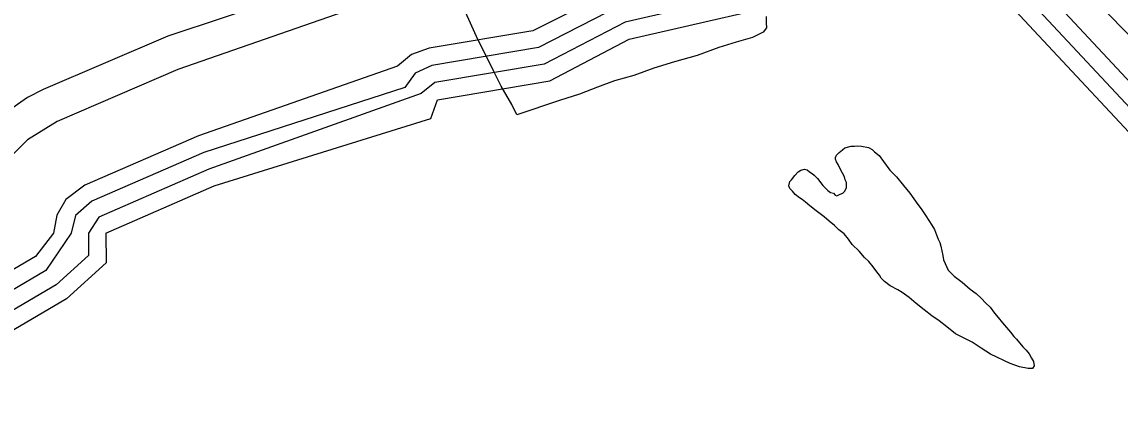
# Model space of a CAD drawing. Extents: x 2206922 to 2357709, y 510027 to 673830.
# Drawn here: x 2300471 to 2302996, y 576938 to 577805 of the extents above; entities that cross this region are included whole.
import ezdxf

# ---------------------------------------------------------------- set-up
doc = ezdxf.new("R2010")
doc.units = 0
for name, color, linetype in [('Exist Hydrographic Buffer Line', 7, 'Continuous'), ('Exist Hydrographic Lake Shore', 7, 'Continuous'), ('Exist Hydrographic Misc Water Feature', 7, 'Continuous'), ('Exist Hydrographic River Shore', 7, 'Continuous')]:
    doc.layers.add(name, color=color, linetype=linetype)

msp = doc.modelspace()

# ---------------------------------------------------------------- linework, layer by layer
at = {"layer": 'Exist Hydrographic Buffer Line'}
for points in [[(2307829.6, 572652.2), (2307342.6, 573143.5), (2306887.4, 573566), (2306818.1, 573617.1), (2306459.1, 573968.1), (2306180.6, 574206.8), (2305802.9, 574593.9), (2305700.4, 574650.5), (2305686.8, 574691.9), (2305256.8, 575202.8), (2305037.8, 575466.2), (2304918.7, 575590.8), (2304581.4, 575980.1), (2304050.1, 576582.4), (2303274.6, 577333.7), (2302654.1, 577998.3), (2302595.7, 578079.2), (2302513.2, 578191.5), (2302174.9, 578860.6), (2301990.8, 579065.7), (2301618, 579231.6), (2300673.5, 579390.2), (2299998.5, 579350.7)], [(2302414.8, 578475.1), (2302495.8, 578405.9), (2302643, 578155.7), (2303698.4, 577080.5), (2303874.6, 576891.6), (2304123.1, 576664), (2304398.1, 576427.4), (2304670.6, 576127.7), (2304759.6, 576001), (2304921.2, 575777), (2305330.7, 575318.6), (2305624.7, 574964.2), (2307789, 572854.3)], [(2307876.2, 572691.5), (2307370.9, 573171.7), (2306914.7, 573595.4), (2306843.9, 573647.8), (2306487.1, 573996.7), (2306207.9, 574236.1), (2305831.4, 574621.8), (2305735.6, 574677.1), (2305717.4, 574717.7), (2305287.4, 575228.5), (2305068.6, 575491.8), (2304948.4, 575617.8), (2304611.5, 576006.3), (2304080, 576608.9), (2303303.1, 577361.7), (2302685.1, 578023.8), (2302627.9, 578102.6), (2302547.5, 578212.4), (2302414.8, 578475.1)], [(2302274.3, 577900), (2301858.1, 577804.1), (2301672.1, 577707.5), (2301420.5, 577665.3), (2301389.5, 577639.8), (2300901.3, 577466.1), (2300648.1, 577356.1), (2300624.1, 577319.4), (2300624.7, 577268.1), (2300550.3, 577200.6), (2300296.6, 577052)], [(2301195.6, 577901.7), (2300806.4, 577771.8), (2300520.3, 577649.5), (2300484, 577631.2), (2300432.6, 577595.2)], [(2301840, 577882.1), (2301646.1, 577784.3), (2301407.4, 577744.3), (2301367, 577729.9), (2301335, 577703.1), (2300877.5, 577542.6), (2300616.1, 577429.4), (2300572, 577396.6), (2300551.3, 577360.5), (2300544.1, 577319.4), (2300502.7, 577265.4), (2300271.2, 577129.9)], [(2301849.1, 577843.1), (2301659, 577745.9), (2301413.7, 577704.8), (2301375.6, 577687.2), (2301352, 577653.7), (2300889.2, 577504.3), (2300632.1, 577392.7), (2300594.8, 577359.4), (2300584.1, 577319.4), (2300526.5, 577233), (2300283.7, 577091)], [(2301247, 577840.5), (2300830, 577695.3), (2300552.3, 577576.1), (2300484, 577533.9), (2300449.6, 577499.4)]]:
    msp.add_lwpolyline(points, dxfattribs=at)
at = {"layer": 'Exist Hydrographic Lake Shore'}
for points in [[(2301427.1, 577625.9), (2301685, 577669.1), (2301867.1, 577765.1), (2302316, 577868.6), (2302305.1, 578068.3), (2302280.1, 578083.7), (2302211, 578274.5), (2301967, 578523.9), (2301816.1, 578655.6), (2301723, 578779.8), (2301580, 578859.4), (2301404.1, 578983.5), (2301245, 579055.8), (2300920, 579111.6), (2300795.1, 579077.1)], [(2300664.1, 577319.4), (2300665.1, 577250.6), (2300574.1, 577168.2), (2300308.9, 577013), (2300135, 576996.2), (2300101, 577027.6), (2300075, 577138.1), (2299998.1, 577276.2), (2299989, 577351.3), (2299698.1, 578074.6), (2299698.1, 578123.7), (2299655, 578174.5)], [(2300664.1, 577319.4), (2300913, 577427.9), (2301411.1, 577582.6), (2301427.1, 577625.9)]]:
    msp.add_lwpolyline(points, dxfattribs=at)
at = {"layer": 'Exist Hydrographic Misc Water Feature'}
for points in [[(2301609.4, 577591.2), (2301597.3, 577614.9), (2301572.9, 577656.7), (2301556.3, 577690.4), (2301537.8, 577728), (2301519.8, 577764.1), (2301502.9, 577801.9), (2301483.1, 577845.4)], [(2302182.7, 577817.1), (2302182.7, 577802.9), (2302182.9, 577791.1), (2302175.3, 577780.9), (2302151.1, 577768.7), (2302113.4, 577758.2), (2302073.4, 577746), (2302023.6, 577727.5), (2301971.9, 577713), (2301923.9, 577698.3), (2301878.2, 577681.7), (2301834.1, 577669.2), (2301794.3, 577655), (2301752.9, 577638.5), (2301707.2, 577623.9), (2301609.4, 577591.2)], [(2302614.9, 577220), (2302633, 577206.3), (2302651.2, 577190.6), (2302665.4, 577180.8), (2302677.5, 577168.8), (2302687.1, 577158.8), (2302697.6, 577149.1), (2302707.4, 577135.1), (2302716, 577125.3), (2302725.9, 577113.2), (2302743.9, 577091.5), (2302752.1, 577081.7), (2302758.3, 577075.5), (2302772.8, 577057.9), (2302780.4, 577049.9), (2302786.8, 577042), (2302792.7, 577032.2), (2302796.8, 577023.9), (2302798.7, 577014.3), (2302795.2, 577008), (2302784.9, 577007.8), (2302765, 577011.6), (2302743.1, 577019.4), (2302698.6, 577041.1), (2302676.7, 577055), (2302656.4, 577068.5), (2302636.5, 577078.4), (2302618, 577088.1), (2302598.1, 577104.1), (2302580.1, 577117.8), (2302563.7, 577129.5), (2302545.6, 577143.2), (2302527.6, 577157.3), (2302511.6, 577171.1), (2302495.2, 577182.9), (2302485.1, 577188.8), (2302467.3, 577198.4), (2302454.8, 577208.4), (2302446.8, 577216.1), (2302442.7, 577222.4), (2302436.8, 577230.2), (2302428.5, 577242), (2302418.7, 577254), (2302408.9, 577263.6), (2302396.4, 577277.6), (2302380.2, 577293.4), (2302372, 577305.2), (2302362.1, 577317.3), (2302349.6, 577327.2), (2302339.4, 577336.9), (2302327.5, 577346.8), (2302315.6, 577356.7), (2302297.3, 577370.4), (2302283.2, 577382.3), (2302273.1, 577390.3), (2302265.1, 577396.3), (2302259, 577400.1), (2302249.3, 577408.1), (2302243, 577415.9), (2302236.6, 577421.7), (2302234.6, 577427.7), (2302236.8, 577437.9), (2302240.5, 577441.8), (2302248.5, 577451.9), (2302256.3, 577460.1), (2302262.5, 577464), (2302270.5, 577466.1), (2302276.4, 577464.4), (2302282.1, 577460.3), (2302288.3, 577456.5), (2302292.8, 577452.6), (2302300.8, 577444.5), (2302312.9, 577428.5), (2302318.8, 577422.7), (2302324.6, 577417), (2302330.7, 577412.8), (2302336.9, 577411.1), (2302340.8, 577406.8), (2302345.3, 577404.9), (2302352.7, 577409.1), (2302359, 577411), (2302362.7, 577415.3), (2302367, 577423.2), (2302366.8, 577427.3), (2302366.8, 577435.4), (2302364.4, 577441.4), (2302362.3, 577449), (2302358.2, 577457.3), (2302352.3, 577467.2), (2302348, 577477.2), (2302344.3, 577483), (2302342.2, 577489), (2302342, 577493.1), (2302343.9, 577498.8), (2302350, 577504.8), (2302357.8, 577510.9), (2302363.5, 577515.4), (2302377.9, 577519.2), (2302385.9, 577519.2), (2302391.8, 577519.6)], [(2302391.8, 577519.6), (2302401.7, 577519.4), (2302418.1, 577515.7), (2302425.9, 577511.6), (2302431.6, 577505.9), (2302441.9, 577497.9), (2302452.3, 577484.1), (2302466.5, 577464.1), (2302482.1, 577448.4), (2302498.3, 577428.6), (2302512.8, 577410.9), (2302531.1, 577385.1), (2302539.1, 577374.9), (2302549.3, 577359.2), (2302563.5, 577337.2), (2302569.4, 577327.4), (2302573.9, 577315.4), (2302577.6, 577305.5), (2302581.9, 577297.5), (2302584, 577289.5), (2302588.5, 577267.8), (2302590.1, 577257.8), (2302600.6, 577233.9), (2302614.9, 577220)]]:
    msp.add_lwpolyline(points, dxfattribs=at)
at = {"layer": 'Exist Hydrographic River Shore'}
msp.add_lwpolyline([(2305665.1, 574624), (2305656.1, 574666.2), (2305226.1, 575177.1), (2305007.1, 575440.6), (2304889.2, 575563.9), (2304551, 575953.9), (2304020.2, 576555.9), (2303246.1, 577305.6), (2302623.1, 577972.8), (2302563.1, 578055.8), (2302479, 578170.5), (2302139, 578842.6), (2301961, 579038.8), (2301602, 579194.9), (2300666.9, 579350.8), (2300000.9, 579310.8), (2298731.7, 578994.6), (2298446.2, 578890.4), (2298312.9, 578842.3)], dxfattribs=at)

doc.saveas('drawing.dxf')
